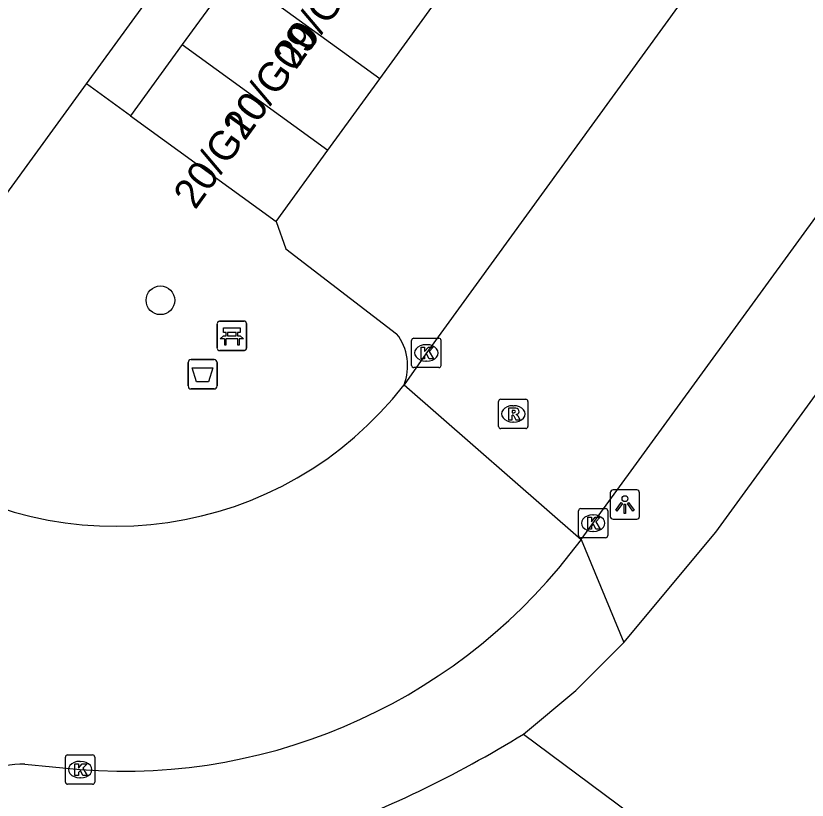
# Model space of a CAD drawing. Extents: x 159675 to 160530, y 382179 to 382901.
# Drawn here: x 160081.98 to 160108.97, y 382321.97 to 382348.72 of the extents above; entities that cross this region are included whole.
import ezdxf

# ---------------------------------------------------------------- set-up
doc = ezdxf.new("R2010")
doc.units = 0
for name, color, linetype in [('IMGEO_Afvalbak', 7, 'Continuous'), ('IMGEO_Bank', 7, 'Continuous'), ('IMGEO_Boom', 7, 'Continuous'), ('IMGEO_Groenvoorziening', 7, 'Continuous'), ('IMGEO_Kolk', 7, 'Continuous'), ('IMGEO_Lichtpunt', 7, 'Continuous'), ('IMGEO_Pand', 7, 'Continuous'), ('IMGEO_Pand_nummerreeks', 7, 'Continuous'), ('IMGEO_Rijbaan_lokaal_gesloten', 7, 'Continuous'), ('IMGEO_Rioolput', 7, 'Continuous'), ('IMGEO_Voetpad_open', 7, 'Continuous')]:
    doc.layers.add(name, color=color, linetype=linetype)

msp = doc.modelspace()

# ---------------------------------------------------------------- linework, layer by layer
at = {"layer": 'IMGEO_Afvalbak'}
for p, q in [((160087.857, 382336.099), (160087.857, 382336.899)), ((160087.857, 382336.899), (160087.857, 382336.099)), ((160087.957, 382336.999), (160088.747, 382336.999)), ((160088.747, 382336.999), (160087.957, 382336.999)), ((160088.847, 382336.899), (160088.847, 382336.099)), ((160088.847, 382336.099), (160088.847, 382336.899)), ((160088.747, 382335.999), (160087.957, 382335.999)), ((160087.957, 382335.999), (160088.747, 382335.999))]:
    msp.add_line(p, q, dxfattribs=at)
msp.add_lwpolyline([(160088, 382336.713), (160088.704, 382336.713), (160088.555, 382336.243), (160088.149, 382336.243), (160088, 382336.713)], dxfattribs=at)
for centre, start, end in [((160087.957, 382336.899), 90, 180), ((160087.957, 382336.899), 90, 180), ((160088.747, 382336.899), 0, 90), ((160088.747, 382336.899), 360, 90), ((160087.957, 382336.099), 180, 270), ((160087.957, 382336.099), 180, 270), ((160088.747, 382336.099), 270, 0), ((160088.747, 382336.099), 270, 0)]:
    msp.add_arc(centre, 0.1, start, end, dxfattribs=at)
at = {"layer": 'IMGEO_Bank'}
for p, q in [((160088.85, 382337.383), (160088.85, 382338.224)), ((160088.85, 382338.224), (160088.85, 382337.383)), ((160088.925, 382338.308), (160089.766, 382338.308)), ((160089.766, 382338.308), (160088.925, 382338.308)), ((160089.85, 382338.233), (160089.85, 382337.392)), ((160089.85, 382337.392), (160089.85, 382338.233)), ((160089.547, 382337.706), (160089.154, 382337.706)), ((160089.159, 382337.814), (160089.159, 382337.92)), ((160089.203, 382337.92), (160089.203, 382337.814)), ((160089.491, 382337.926), (160089.209, 382337.926)), ((160089.209, 382337.808), (160089.491, 382337.808)), ((160089.497, 382337.814), (160089.497, 382337.92)), ((160089.541, 382337.92), (160089.541, 382337.814)), ((160089.775, 382337.308), (160088.934, 382337.308)), ((160088.934, 382337.308), (160089.775, 382337.308))]:
    msp.add_line(p, q, dxfattribs=at)
for points in [[(160089.153, 382337.926), (160089.067, 382337.926), (160089.067, 382338.087), (160089.63, 382338.087), (160089.63, 382337.926), (160089.547, 382337.926)], [(160089.097, 382337.706), (160088.955, 382337.706), (160089.067, 382337.808), (160089.153, 382337.808)], [(160089.147, 382337.699), (160089.147, 382337.492), (160089.104, 382337.492), (160089.104, 382337.699)], [(160089.547, 382337.808), (160089.63, 382337.808), (160089.742, 382337.706), (160089.603, 382337.706)], [(160089.597, 382337.699), (160089.597, 382337.492), (160089.553, 382337.492), (160089.553, 382337.699)]]:
    msp.add_lwpolyline(points, dxfattribs=at)
for centre, radius, start, end in [((160088.928, 382338.23), 0.0779, 92.4484, 184.2845), ((160088.928, 382338.23), 0.0779, 92.4484, 184.2845), ((160089.772, 382338.23), 0.0779, 2.4484, 94.2845), ((160089.772, 382338.23), 0.0779, 2.4484, 94.2845), ((160089.097, 382337.699), 0.00671, 2.8957, 87.1043), ((160089.154, 382337.699), 0.00671, 92.8957, 177.1043), ((160089.152, 382337.919), 0.00671, 2.8957, 87.1043), ((160089.152, 382337.815), 0.00671, 272.8957, 357.1043), ((160089.209, 382337.919), 0.00671, 92.8957, 177.1043), ((160089.209, 382337.815), 0.00671, 182.8957, 267.1043), ((160089.491, 382337.919), 0.00671, 2.8957, 87.1043), ((160089.491, 382337.815), 0.00671, 272.8957, 357.1043), ((160089.548, 382337.919), 0.00671, 92.8957, 177.1043), ((160089.548, 382337.815), 0.00671, 182.8957, 267.1043), ((160089.546, 382337.699), 0.00671, 2.8957, 87.1043), ((160089.603, 382337.699), 0.00671, 92.8957, 177.1043), ((160088.928, 382337.386), 0.0779, 182.4484, 274.2845), ((160088.928, 382337.386), 0.0779, 182.4484, 274.2845), ((160089.772, 382337.386), 0.0779, 272.4484, 4.2845), ((160089.772, 382337.386), 0.0779, 272.4484, 4.2845)]:
    msp.add_arc(centre, radius, start, end, dxfattribs=at)
at = {"layer": 'IMGEO_Boom'}
msp.add_circle((160086.913, 382339.02), 0.489, dxfattribs=at)
at = {"layer": 'IMGEO_Groenvoorziening'}
msp.add_lwpolyline([(160099.296, 382324.229), (160154.089, 382283.466)], dxfattribs=at)
at = {"layer": 'IMGEO_Kolk'}
for p, q in [((160095.556, 382337.728), (160096.408, 382337.728)), ((160095.481, 382336.802), (160095.481, 382337.654)), ((160095.969, 382337.508), (160095.994, 382337.508)), ((160096.482, 382337.654), (160096.482, 382336.802)), ((160095.992, 382336.948), (160095.967, 382336.948)), ((160096.408, 382336.728), (160095.556, 382336.728)), ((160101.171, 382330.994), (160101.171, 382331.846)), ((160101.246, 382331.92), (160102.098, 382331.92)), ((160102.172, 382331.846), (160102.172, 382330.994)), ((160101.659, 382331.7), (160101.684, 382331.7)), ((160101.682, 382331.14), (160101.657, 382331.14)), ((160102.098, 382330.92), (160101.246, 382330.92)), ((160083.674, 382322.59), (160083.674, 382323.442)), ((160083.749, 382323.516), (160084.601, 382323.516)), ((160084.675, 382323.442), (160084.675, 382322.59)), ((160084.162, 382323.296), (160084.187, 382323.296)), ((160084.185, 382322.736), (160084.16, 382322.736)), ((160084.601, 382322.516), (160083.749, 382322.516))]:
    msp.add_line(p, q, dxfattribs=at)
for points in [[(160095.556, 382337.728), (160096.408, 382337.728)], [(160095.481, 382336.802), (160095.481, 382337.654)], [(160095.802, 382337.428), (160095.925, 382337.428), (160095.925, 382337.277), (160096.055, 382337.428), (160096.219, 382337.428), (160096.073, 382337.277), (160096.226, 382337.028), (160096.074, 382337.028), (160095.989, 382337.192), (160095.925, 382337.125), (160095.925, 382337.028), (160095.802, 382337.028), (160095.802, 382337.428)], [(160096.482, 382337.654), (160096.482, 382336.802)], [(160096.408, 382336.728), (160095.556, 382336.728)], [(160101.171, 382330.994), (160101.171, 382331.846)], [(160101.246, 382331.92), (160102.098, 382331.92)], [(160102.172, 382331.846), (160102.172, 382330.994)], [(160101.492, 382331.62), (160101.615, 382331.62), (160101.615, 382331.469), (160101.745, 382331.62), (160101.909, 382331.62), (160101.763, 382331.469), (160101.916, 382331.22), (160101.764, 382331.22), (160101.679, 382331.384), (160101.615, 382331.317), (160101.615, 382331.22), (160101.492, 382331.22), (160101.492, 382331.62)], [(160102.098, 382330.92), (160101.246, 382330.92)], [(160083.674, 382322.59), (160083.674, 382323.442)], [(160083.749, 382323.516), (160084.601, 382323.516)], [(160084.675, 382323.442), (160084.675, 382322.59)], [(160083.995, 382323.216), (160084.118, 382323.216), (160084.118, 382323.065), (160084.248, 382323.216), (160084.412, 382323.216), (160084.266, 382323.065), (160084.419, 382322.816), (160084.267, 382322.816), (160084.182, 382322.98), (160084.118, 382322.913), (160084.118, 382322.816), (160083.995, 382322.816), (160083.995, 382323.216)], [(160084.601, 382322.516), (160083.749, 382322.516)]]:
    msp.add_lwpolyline(points, dxfattribs=at)
for centre, start, end in [((160095.558, 382337.652), 91.552, 178.448), ((160095.558, 382337.652), 91.552, 178.448), ((160096.406, 382337.652), 1.552, 88.448), ((160096.406, 382337.652), 1.552, 88.448), ((160095.558, 382336.804), 181.552, 268.448), ((160095.558, 382336.804), 181.552, 268.448), ((160096.406, 382336.804), 271.552, 358.448), ((160096.406, 382336.804), 271.552, 358.448), ((160101.248, 382331.844), 91.552, 178.448), ((160101.248, 382331.844), 91.552, 178.448), ((160102.096, 382331.844), 1.552, 88.448), ((160102.096, 382331.844), 1.552, 88.448), ((160101.248, 382330.996), 181.552, 268.448), ((160101.248, 382330.996), 181.552, 268.448), ((160102.096, 382330.996), 271.552, 358.448), ((160102.096, 382330.996), 271.552, 358.448), ((160083.751, 382323.44), 91.552, 178.448), ((160083.751, 382323.44), 91.552, 178.448), ((160084.599, 382323.44), 1.552, 88.448), ((160084.599, 382323.44), 1.552, 88.448), ((160083.751, 382322.592), 181.552, 268.448), ((160083.751, 382322.592), 181.552, 268.448), ((160084.599, 382322.592), 271.552, 358.448), ((160084.599, 382322.592), 271.552, 358.448)]:
    msp.add_arc(centre, 0.0765, start, end, dxfattribs=at)
for centre, major_axis, ratio, start_param, end_param in [((160095.968, 382337.228), (-0.387, 0.002), 0.722429, 4.712389, 7.853982), ((160095.993, 382337.228), (-0.39, 0.002), 0.717154, 1.570796, 4.712389), ((160101.658, 382331.42), (-0.387, 0.002), 0.722429, 4.712389, 7.853982), ((160101.683, 382331.42), (-0.39, 0.002), 0.717154, 1.570796, 4.712389), ((160084.161, 382323.016), (-0.387, 0.002), 0.722429, 4.712389, 7.853982), ((160084.186, 382323.016), (-0.39, 0.002), 0.717154, 1.570796, 4.712389)]:
    msp.add_ellipse(centre, major_axis=major_axis, ratio=ratio, start_param=start_param, end_param=end_param, dxfattribs=at)
at = {"layer": 'IMGEO_Lichtpunt'}
for p, q in [((160103.159, 382332.552), (160102.351, 382332.552)), ((160103.159, 382332.552), (160102.351, 382332.552)), ((160102.257, 382332.457), (160102.257, 382331.65)), ((160102.257, 382332.457), (160102.257, 382331.65)), ((160103.253, 382331.65), (160103.253, 382332.457)), ((160103.253, 382331.65), (160103.253, 382332.457)), ((160102.351, 382331.556), (160103.159, 382331.556)), ((160102.351, 382331.556), (160103.159, 382331.556))]:
    msp.add_line(p, q, dxfattribs=at)
for points in [[(160102.631, 382332.121), (160102.67, 382332.093), (160102.482, 382331.831), (160102.444, 382331.858), (160102.631, 382332.121)], [(160102.733, 382332.073), (160102.78, 382332.073), (160102.78, 382331.751), (160102.733, 382331.751), (160102.733, 382332.073)], [(160102.843, 382332.093), (160102.881, 382332.12), (160103.068, 382331.858), (160103.029, 382331.83), (160102.843, 382332.093)]]:
    msp.add_lwpolyline(points, dxfattribs=at)
msp.add_circle((160102.756, 382332.255), 0.0994, dxfattribs=at)
for centre, start, end in [((160102.351, 382332.457), 90, 180), ((160102.351, 382332.457), 90, 180), ((160103.159, 382332.457), 0, 90), ((160103.159, 382332.457), 0, 90), ((160102.351, 382331.65), 180, 270), ((160102.351, 382331.65), 180, 270), ((160103.159, 382331.65), 270, 0), ((160103.159, 382331.65), 270, 360)]:
    msp.add_arc(centre, 0.0946, start, end, dxfattribs=at)
at = {"layer": 'IMGEO_Pand'}
for points in [[(160089.432, 382350.182), (160087.659, 382347.747)], [(160094.395, 382346.579), (160089.432, 382350.182)], [(160084.391, 382346.399), (160086.352, 382349.091)], [(160094.395, 382346.579), (160096.164, 382349.016)], [(160087.659, 382347.747), (160085.887, 382345.312)], [(160087.659, 382347.747), (160092.626, 382344.142)], [(160092.626, 382344.142), (160094.395, 382346.579)], [(160081.673, 382342.668), (160084.391, 382346.399)], [(160085.887, 382345.312), (160090.856, 382341.704)], [(160090.856, 382341.704), (160092.626, 382344.142)]]:
    msp.add_lwpolyline(points, dxfattribs=at)
at = {"layer": 'IMGEO_Rijbaan_lokaal_gesloten'}
for points in [[(160101.268, 382330.867), (160134.37, 382376.353)], [(160117.262, 382366.539), (160095.963, 382337.199), (160095.222, 382336.136)], [(160095.222, 382336.136), (160101.268, 382330.867)], [(160082.29, 382323.201), (160084.179, 382323.017)]]:
    msp.add_lwpolyline(points, dxfattribs=at)
for centre, radius, start, end in [((160085.374, 382343.782), 12.468, 234.3657, 322.1728), ((160085.647, 382342.347), 19.386, 265.6572, 323.6871), ((160082.394, 382317.149), 6.053, 90.9811, 117.253)]:
    msp.add_arc(centre, radius, start, end, dxfattribs=at)
at = {"layer": 'IMGEO_Rioolput'}
for p, q in [((160098.447, 382334.721), (160098.447, 382335.573)), ((160098.522, 382335.647), (160099.374, 382335.647)), ((160099.448, 382335.573), (160099.448, 382334.721)), ((160098.935, 382335.427), (160098.96, 382335.427)), ((160098.958, 382334.867), (160098.933, 382334.867)), ((160099.374, 382334.647), (160098.522, 382334.647))]:
    msp.add_line(p, q, dxfattribs=at)
for points in [[(160098.447, 382334.721), (160098.447, 382335.573)], [(160098.522, 382335.647), (160099.374, 382335.647)], [(160099.448, 382335.573), (160099.448, 382334.721)], [(160099.036, 382335.345), (160098.784, 382335.347), (160098.784, 382334.947)], [(160098.962, 382335.266), (160098.908, 382335.266), (160098.908, 382335.185)], [(160098.784, 382334.947), (160098.908, 382334.947), (160098.908, 382335.109), (160098.919, 382335.109)], [(160098.908, 382335.185), (160098.96, 382335.185)], [(160098.966, 382335.08), (160099.037, 382334.947), (160099.177, 382334.947), (160099.112, 382335.073)], [(160099.374, 382334.647), (160098.522, 382334.647)]]:
    msp.add_lwpolyline(points, dxfattribs=at)
for centre, radius, start, end in [((160098.524, 382335.571), 0.0765, 91.552, 178.448), ((160098.524, 382335.571), 0.0765, 91.552, 178.448), ((160099.372, 382335.571), 0.0765, 1.552, 88.448), ((160099.372, 382335.571), 0.0765, 1.552, 88.448), ((160098.968, 382335.17), 0.0964, 77.0061, 93.1865), ((160098.982, 382335.227), 0.0378, 276.6634, 79.6772), ((160099.035, 382335.235), 0.109, 350.3612, 89.416), ((160098.918, 382335.056), 0.0533, 26.0293, 88.6989), ((160098.944, 382335.374), 0.19, 274.7715, 282.9687), ((160099.033, 382335.235), 0.112, 277.5842, 350.9817), ((160099.017, 382335.02), 0.108, 29.5134, 73.7905), ((160098.524, 382334.723), 0.0765, 181.552, 268.448), ((160098.524, 382334.723), 0.0765, 181.552, 268.448), ((160099.372, 382334.723), 0.0765, 271.552, 358.448), ((160099.372, 382334.723), 0.0765, 271.552, 358.448)]:
    msp.add_arc(centre, radius, start, end, dxfattribs=at)
for centre, major_axis, ratio, start_param, end_param in [((160098.934, 382335.147), (-0.387, 0.002), 0.722429, 4.712389, 7.853982), ((160098.959, 382335.147), (-0.39, 0.002), 0.717154, 1.570796, 4.712389)]:
    msp.add_ellipse(centre, major_axis=major_axis, ratio=ratio, start_param=start_param, end_param=end_param, dxfattribs=at)
at = {"layer": 'IMGEO_Voetpad_open'}
for points in [[(160085.887, 382345.312), (160084.391, 382346.399)], [(160090.856, 382341.704), (160091.189, 382340.776), (160094.969, 382337.878)], [(160102.72, 382327.353), (160105.86, 382331.118), (160112.692, 382340.508)], [(160101.268, 382330.867), (160102.72, 382327.353)], [(160099.296, 382324.229), (160101.078, 382325.715), (160102.72, 382327.353)]]:
    msp.add_lwpolyline(points, dxfattribs=at)
for centre, radius, start, end in [((160093.565, 382336.785), 1.78, 338.6262, 37.901), ((160079.113, 382356.924), 38.423, 289.5938, 301.6877)]:
    msp.add_arc(centre, radius, start, end, dxfattribs=at)

# ---------------------------------------------------------------- texts
at = {"layer": 'IMGEO_Pand_nummerreeks'}
for s, p in [('20/G08', (160091.529, 382346.856)), ('20/G09', (160089.784, 382344.427)), ('20/G10', (160088.1, 382342.082))]:
    msp.add_text(s, height=1, rotation=54.3069, dxfattribs=at).set_placement(p)

doc.saveas('drawing.dxf')
